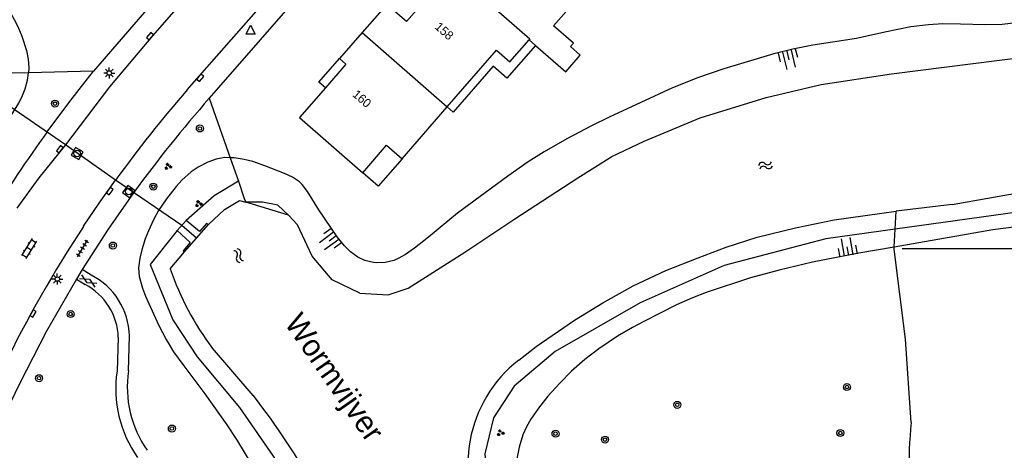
# Model space of a CAD drawing. Extents: x 131000 to 133013, y 393000 to 396501.
# Drawn here: x 131456.8 to 131569, y 395161.8 to 395210.8 of the extents above; entities that cross this region are included whole.
import ezdxf

# ---------------------------------------------------------------- set-up
doc = ezdxf.new("R2010")
doc.units = 0
for name, color, linetype in [('gg-afsc-erfafscheiding', 7, 'Continuous'), ('gg-afsc-hekwerk', 7, 'Continuous'), ('gg-anno-huisnummerreeks BGT', 7, 'Continuous'), ('gg-anno-naam water', 7, 'Continuous'), ('gg-bbg-gedigitaliseerde bebouwing', 7, 'Continuous'), ('gg-bbg-hoofdgebouw', 7, 'Continuous'), ('gg-bbg-luifel en loopbrug', 7, 'Continuous'), ('gg-bbg-tussenscheiding', 7, 'Continuous'), ('gg-knt-BGT kruinlijn', 7, 'Continuous'), ('gg-knt-bovenkant onderkant talud', 7, 'Continuous'), ('gg-knt-verharding', 7, 'Continuous'), ('gg-kntw-beschoeiing', 7, 'Continuous'), ('gg-kwrk-duiker nz buis', 7, 'Continuous'), ('gg-kwrk-uitstroombak niveau min 01', 7, 'Continuous'), ('gt-grn-groengrens', 7, 'Continuous'), ('gt-grn-vlakafsluiter', 7, 'Continuous'), ('gt-symb-boom', 7, 'Continuous'), ('gt-symb-gesloten verharding', 7, 'Continuous'), ('gt-symb-groenvak', 7, 'Continuous'), ('gt-symb-klinker verharding', 7, 'Continuous'), ('gt-symb-kolk', 7, 'Continuous'), ('gt-symb-lichtmast', 7, 'Continuous'), ('gt-symb-rioolschacht', 7, 'Continuous'), ('gt-symb-talud symbool', 7, 'Continuous'), ('gt-symb-tegel verharding', 7, 'Continuous'), ('gt-symb-waterafsluiter', 7, 'Continuous'), ('gt-symb-watersymbool', 7, 'Continuous')]:
    doc.layers.add(name, color=color, linetype=linetype)

# ---------------------------------------------------------------- blocks, each defined once
blk = doc.blocks.new('gt0-BOOM')
at = {"layer": 'gt-symb-boom'}
for radius in [0.4, 0.2]:
    blk.add_circle((0, 0), radius, dxfattribs=at)
blk = doc.blocks.new('gt0-TALUD_1')
at = {"layer": 'gt-symb-talud symbool'}
for p, q in [((-1, -1), (-1, 0)), ((-0.5, -2), (-0.5, 0)), ((0, -1), (0, 0)), ((0.5, -2), (0.5, 0)), ((1, -1), (1, 0))]:
    blk.add_line(p, q, dxfattribs=at)
blk = doc.blocks.new('gt0-WA')
at = {"layer": 'gt-symb-watersymbool'}
for centre, start, end in [((-0.32, 0.02), 28.0725, 151.9275), ((0.43, 0.42), 208.0725, 331.9275), ((-0.32, -0.43), 28.0725, 151.9275), ((0.43, -0.03), 208.0725, 331.9275)]:
    blk.add_arc(centre, 0.425, start, end, dxfattribs=at)
blk = doc.blocks.new('gt0-GRVAK')
at = {"layer": 'gt-symb-groenvak'}
for p, q in [((-0.11, 0.19), (-0.23, 0.24)), ((-0.18, 0.15), (0.09, 0.15)), ((-0.09, 0.21), (-0.16, 0.32)), ((-0.05, 0.21), (-0.05, 0.39)), ((0, 0.21), (0.06, 0.32)), ((0.02, 0.19), (0.13, 0.24)), ((0.26, -0.05), (0.2, 0.06)), ((0.31, -0.05), (0.31, 0.13)), ((0.35, -0.05), (0.41, 0.06)), ((-0.24, -0.23), (-0.36, -0.18)), ((-0.32, -0.26), (-0.05, -0.26)), ((-0.23, -0.21), (-0.29, -0.09)), ((-0.18, -0.2), (-0.18, -0.02)), ((-0.14, -0.21), (-0.07, -0.09)), ((-0.12, -0.23), (0, -0.18)), ((0.24, -0.07), (0.12, -0.02)), ((0.17, -0.11), (0.44, -0.11)), ((0.37, -0.07), (0.49, -0.02))]:
    blk.add_line(p, q, dxfattribs=at)
blk = doc.blocks.new('gt0-KOLK')
at = {"layer": 'gt-symb-kolk'}
blk.add_lwpolyline([(0, 0), (0.37, 0), (0.37, 0.4), (-0.38, 0.4), (-0.38, 0), (0, 0)], dxfattribs=at)
blk = doc.blocks.new('gt0-WAFSL')
at = {"layer": 'gt-symb-waterafsluiter'}
for p, q in [((-0.5, -0.33), (0, 0.67)), ((0, 0.67), (0.5, -0.33)), ((0.5, -0.33), (-0.5, -0.33))]:
    blk.add_line(p, q, dxfattribs=at)
blk = doc.blocks.new('gt0-RS')
at = {"layer": 'gt-symb-rioolschacht'}
blk.add_lwpolyline([(-0.5, -0.5), (0.5, -0.5), (0.5, 0.5), (-0.5, 0.5)], close=True, dxfattribs=at)
blk.add_circle((0, 0), 0.375, dxfattribs=at)
blk = doc.blocks.new('gt0-LMAST')
at = {"layer": 'gt-symb-lichtmast'}
for p, q in [((-0.18, 0.17), (-0.45, 0.44)), ((-0.01, 0.25), (-0.01, 0.62)), ((0.17, 0.17), (0.44, 0.44)), ((-0.26, 0), (-0.63, 0)), ((-0.18, -0.18), (-0.45, -0.45)), ((-0.01, -0.25), (-0.01, -0.63)), ((0.44, -0.45), (0.17, -0.18)), ((0.24, 0), (0.62, 0))]:
    blk.add_line(p, q, dxfattribs=at)
blk.add_circle((-0.01, 0), 0.25, dxfattribs=at)
blk = doc.blocks.new('gt0-GESVH1')
at = {"layer": 'gt-symb-gesloten verharding'}
for p, q in [((-0.99, -0.26), (0.01, 0.24)), ((0.01, -0.26), (-0.99, 0.24)), ((0.01, 0.24), (1.01, -0.26)), ((1.01, 0.24), (0.01, -0.26))]:
    blk.add_line(p, q, dxfattribs=at)
blk = doc.blocks.new('gt0-TEG1')
at = {"layer": 'gt-symb-tegel verharding'}
for p, q in [((-1.12, 0), (1.12, 0)), ((-0.9, -0.25), (-0.9, 0.25)), ((-0.45, -0.25), (-0.45, 0.25)), ((0, -0.25), (0, 0.25)), ((0.45, -0.25), (0.45, 0.25)), ((0.9, -0.25), (0.9, 0.25))]:
    blk.add_line(p, q, dxfattribs=at)
blk = doc.blocks.new('gt0-KL1')
at = {"layer": 'gt-symb-klinker verharding'}
for p, q in [((-1.15, 0.3), (1.15, 0.3)), ((-1, -0.3), (-1, 0.3)), ((-0.5, 0.3), (-0.5, 0.45)), ((0, -0.3), (0, 0.3)), ((0.5, 0.3), (0.5, 0.45)), ((1, -0.3), (1, 0.3)), ((-1.15, -0.3), (1.15, -0.3)), ((-0.5, -0.45), (-0.5, -0.3)), ((0.5, -0.45), (0.5, -0.3))]:
    blk.add_line(p, q, dxfattribs=at)

msp = doc.modelspace()

# ---------------------------------------------------------------- linework, layer by layer
at = {"layer": 'gg-afsc-erfafscheiding'}
for p, q in [((131473.3, 395214.34), (131465.21, 395204.95)), ((131457.83, 395204.78), (131455.94, 395204.73)), ((131465.21, 395204.95), (131457.83, 395204.78)), ((131478.41, 395201.87), (131480.78, 395195.1)), ((131480.78, 395195.1), (131481.72, 395192.43)), ((131481.72, 395192.43), (131482.4, 395190.48)), ((131558.37, 395164.96), (131557.71, 395174.47))]:
    msp.add_line(p, q, dxfattribs=at)
at = {"layer": 'gg-afsc-hekwerk'}
for p, q in [((131557.71, 395174.47), (131556.42, 395184.71)), ((131557.33, 395184.76), (131571.83, 395184.76))]:
    msp.add_line(p, q, dxfattribs=at)
msp.add_arc((131594.93, 395160.7), 36.81, 173.3637, 210.7471, dxfattribs=at)
at = {"layer": 'gg-bbg-gedigitaliseerde bebouwing'}
msp.add_line((131514.83, 395208.51), (131515.55, 395207.89), dxfattribs=at)
for points in [[(131515.55, 395207.89), (131519.01, 395204.87), (131520.67, 395206.78), (131519.55, 395207.75), (131519.88, 395208.13), (131517.6, 395210.12), (131519.04, 395211.77), (131516.77, 395213.76), (131520.03, 395217.5), (131512.59, 395223.93)], [(131511.12, 395207.34), (131512.64, 395206.01), (131514.83, 395208.51)]]:
    msp.add_lwpolyline(points, dxfattribs=at)
at = {"layer": 'gg-bbg-hoofdgebouw'}
for p, q in [((131495.83, 395209.37), (131493.23, 395206.41)), ((131505.5, 395200.9), (131511.12, 395207.34)), ((131491.63, 395203.05), (131488.67, 395199.67)), ((131500.36, 395194.99), (131505.5, 395200.9)), ((131488.67, 395199.67), (131495.88, 395193.38))]:
    msp.add_line(p, q, dxfattribs=at)
for points in [[(131503.24, 395213.3), (131500.88, 395210.62), (131500.12, 395211.27)], [(131500.12, 395211.27), (131498.62, 395212.56), (131495.83, 395209.37)], [(131493.23, 395206.41), (131493.98, 395205.75), (131491.63, 395203.05)], [(131495.88, 395193.38), (131498.61, 395196.52), (131500.36, 395194.99)]]:
    msp.add_lwpolyline(points, dxfattribs=at)
at = {"layer": 'gg-bbg-luifel en loopbrug'}
for points in [[(131515.55, 395207.89), (131512.3, 395204.16), (131510.74, 395205.52), (131506.19, 395200.3), (131505.5, 395200.9)], [(131491.63, 395203.05), (131490.88, 395203.7), (131493.23, 395206.41)], [(131500.36, 395194.99), (131497.63, 395191.86), (131495.88, 395193.38)]]:
    msp.add_lwpolyline(points, dxfattribs=at)
at = {"layer": 'gg-bbg-tussenscheiding'}
msp.add_line((131495.83, 395209.37), (131505.5, 395200.9), dxfattribs=at)
msp.add_lwpolyline([(131507.94, 395214.92), (131507.85, 395214.82), (131514.93, 395208.63), (131514.83, 395208.51)], dxfattribs=at)
at = {"layer": 'gg-knt-BGT kruinlijn'}
for points in [[(131572.55, 395210.72), (131568.72, 395210.26), (131566.73, 395210.23), (131563.96, 395210.32), (131561.96, 395210.33), (131560.32, 395210.24), (131558.33, 395209.99), (131555.35, 395209.39), (131552.12, 395208.67), (131547.17, 395207.92), (131544.89, 395207.48), (131542.7, 395206.92), (131537.01, 395205.21), (131534.12, 395204.23), (131531.17, 395203.05), (131523.95, 395199.72), (131521.93, 395198.74), (131519.14, 395197.26), (131516.54, 395195.78), (131514.74, 395194.64), (131512.4, 395193), (131506.7, 395188.79), (131503.37, 395186.05), (131501.78, 395184.83), (131500.75, 395184.1), (131500, 395183.67), (131499.44, 395183.42), (131498.46, 395183.18), (131497.45, 395183.14), (131497.1, 395183.18), (131496.12, 395183.42), (131495.32, 395183.8), (131494.51, 395184.38), (131493.8, 395185.09), (131492.98, 395186.12), (131490.9, 395189.16), (131489.58, 395191.26), (131488.99, 395192.06), (131488.7, 395192.35), (131487.88, 395192.9), (131486.96, 395193.32), (131484.72, 395194.2), (131483.36, 395194.66), (131482.39, 395194.91), (131481.23, 395195.09), (131480.78, 395195.1)], [(131451.27, 395195.94), (131451.97, 395196.17), (131452.47, 395196.42), (131453.3, 395196.98), (131454.05, 395197.64), (131454.73, 395198.39), (131455.64, 395199.6), (131456.71, 395201.31), (131457.15, 395202.2), (131457.44, 395202.95), (131457.71, 395203.92), (131457.83, 395204.78)], [(131588.88, 395196.72), (131588.57, 395194.75), (131588.33, 395193.76), (131587.99, 395192.81), (131587.51, 395191.94), (131587.19, 395191.55), (131586.45, 395190.87), (131585.59, 395190.33), (131584.34, 395189.81), (131582.55, 395189.35), (131577.81, 395188.38), (131572.65, 395187.55), (131567.64, 395186.91), (131556.43, 395184.92)], [(131480.78, 395195.1), (131480.17, 395195.12), (131479.19, 395194.94), (131478.24, 395194.61), (131477.16, 395194.05), (131476.33, 395193.49), (131475.3, 395192.57), (131474.62, 395191.83), (131473.53, 395190.44), (131472.64, 395189.11), (131472.04, 395188.04), (131471.47, 395186.8), (131471.12, 395185.87), (131470.74, 395184.64), (131470.49, 395183.67), (131470.35, 395182.58), (131470.44, 395181.58), (131470.8, 395180.27), (131471.15, 395179.33), (131472.67, 395176.02), (131473.5, 395174.42), (131474.34, 395173.02), (131475.5, 395171.4), (131477.91, 395168.24), (131480.4, 395164.71), (131481.5, 395163.04), (131483.38, 395159.94)], [(131556.43, 395184.92), (131552.4, 395184.26), (131547.11, 395183.23), (131543.32, 395182.32), (131540.04, 395181.43), (131535.02, 395179.76), (131533.44, 395179.16), (131531.61, 395178.35), (131527.89, 395176.48), (131526.62, 395175.79), (131524.89, 395174.78), (131522.78, 395173.37), (131521.18, 395172.13), (131519.68, 395170.8), (131518.33, 395169.45), (131516.98, 395167.97), (131515.9, 395166.61), (131515.04, 395165.34), (131514.54, 395164.47), (131514.13, 395163.56), (131513.7, 395162.17), (131513.45, 395160.83)]]:
    msp.add_lwpolyline(points, dxfattribs=at)
at = {"layer": 'gg-knt-bovenkant onderkant talud'}
msp.add_lwpolyline([(131437.56, 395236.75), (131438.81, 395236.6), (131439.78, 395236.41), (131440.35, 395236.11), (131441.12, 395235.45), (131441.77, 395234.74), (131442.37, 395233.94), (131442.91, 395233.1), (131443.4, 395232.23), (131446.98, 395225.03), (131447.92, 395223.26), (131448.92, 395221.52), (131450.41, 395219.14), (131452.1, 395216.67), (131455.29, 395212.27), (131455.83, 395211.43), (131456.33, 395210.56), (131456.68, 395209.85), (131457.07, 395208.93), (131457.58, 395207.33), (131457.79, 395206.34), (131457.87, 395205.35), (131457.83, 395204.78)], dxfattribs=at)
at = {"layer": 'gg-knt-verharding'}
for p, q in [((131475.9, 395202.82), (131583.58, 395325.73)), ((131458.08, 395191.57), (131456.48, 395189.36)), ((131463.92, 395182.37), (131463.27, 395181.28)), ((131464.94, 395181.75), (131463.92, 395182.37)), ((131463.27, 395181.28), (131464.27, 395180.67)), ((131468.05, 395174.66), (131467.9, 395170.82)), ((131469.2, 395170.83), (131469.31, 395174.83))]:
    msp.add_line(p, q, dxfattribs=at)
for points in [[(131600.81, 395326.56), (131586.76, 395325.59), (131542.82, 395275.58), (131478.41, 395201.87)], [(131527.69, 395272.66), (131471.96, 395208.98), (131467.03, 395203.17), (131462.04, 395196.58), (131458.98, 395192.8), (131458.08, 395191.57)], [(131459.96, 395198.07), (131462.65, 395201.67), (131465.21, 395204.95)], [(131464.08, 395187.3), (131465.87, 395189.95), (131467.73, 395192.57)], [(131469.79, 395191.11), (131466.89, 395186.97), (131463.92, 395182.37)], [(131463.27, 395181.28), (131459.86, 395175.35), (131456.82, 395169.44), (131447.57, 395150.38)]]:
    msp.add_lwpolyline(points, dxfattribs=at)
for centre, radius, start, end in [((131583.94, 395108.36), 143.51, 138.837, 144.0741), ((131591.95, 395102.07), 151.17, 138.6836, 143.9098), ((131582.79, 395108.9), 151.78, 144.0225, 148.5389), ((131583.88, 395108.38), 143.45, 146.6242, 154), ((131461.32, 395174.62), 8, 1.5398, 63.0426), ((131461.07, 395174.46), 6.98, 1.6403, 62.7198), ((131481.21, 395168.8), 13.46, 171.3842, 215.4806), ((131481.73, 395169), 12.66, 171.686, 214.657)]:
    msp.add_arc(centre, radius, start, end, dxfattribs=at)
at = {"layer": 'gg-kntw-beschoeiing'}
for p, q in [((131487.43, 395188.57), (131482.56, 395190.04)), ((131563.03, 395189.79), (131556.63, 395189.03)), ((131473.95, 395182.47), (131475.59, 395184.39)), ((131483.41, 395168.05), (131478.77, 395173.41))]:
    msp.add_line(p, q, dxfattribs=at)
for points in [[(131556.12, 395204.64), (131577.43, 395207.36), (131580.87, 395206.56)], [(131495.55, 395179.7), (131498.77, 395179.49), (131501.05, 395180.26), (131507.52, 395184.36), (131513.21, 395188.15), (131520.4, 395192.83), (131524.27, 395195.26), (131527.93, 395196.99), (131534.34, 395199.64), (131541.83, 395201.96), (131548.1, 395203.43), (131556.12, 395204.64)], [(131563.03, 395189.79), (131574.81, 395191.88), (131581.92, 395193.48), (131584.24, 395195.32), (131584.29, 395195.98)], [(131478.32, 395187.52), (131480.15, 395189.23), (131481.84, 395190.25), (131482.56, 395190.04)], [(131495.55, 395179.7), (131492.42, 395181.22), (131490.14, 395183.89), (131488.46, 395187.45), (131487.43, 395188.57)], [(131513.65, 395172.06), (131515.66, 395173.63), (131520, 395176.6), (131523.22, 395178.59), (131526.7, 395180.54), (131530.42, 395182.26), (131534.11, 395183.73), (131537.3, 395184.92), (131540.82, 395186.07), (131545.18, 395187.12), (131549.59, 395188.04), (131556.63, 395189.03)]]:
    msp.add_lwpolyline(points, dxfattribs=at)
for centre, radius, start, end in [((131505.71, 395193.55), 33.64, 199.2441, 216.7925), ((131522.84, 395160.24), 14.97, 127.8453, 211.2466), ((131420.8, 395118.99), 79.55, 19.3161, 38.0874)]:
    msp.add_arc(centre, radius, start, end, dxfattribs=at)
at = {"layer": 'gg-kwrk-duiker nz buis'}
msp.add_lwpolyline([(131476.95, 395185.96), (131475.27, 395187.39), (131467.73, 395192.57), (131462.04, 395196.58), (131454.44, 395201.76), (131452.8, 395203.23)], dxfattribs=at)
at = {"layer": 'gg-kwrk-uitstroombak niveau min 01'}
for p, q in [((131475.79, 395187.97), (131474.74, 395186.81)), ((131475.59, 395184.39), (131478.32, 395187.52))]:
    msp.add_line(p, q, dxfattribs=at)
for points in [[(131478.32, 395187.52), (131478.11, 395187.63), (131477.3, 395186.7), (131475.79, 395187.97)], [(131474.74, 395186.81), (131476.24, 395185.47), (131475.43, 395184.51), (131475.59, 395184.39)]]:
    msp.add_lwpolyline(points, dxfattribs=at)
at = {"layer": 'gt-grn-groengrens'}
for points in [[(131586.93, 395196.41), (131585.38, 395193.68), (131582.21, 395191.41), (131571.85, 395189.1), (131556.53, 395186.97)], [(131481.72, 395192.43), (131478.95, 395190.76), (131475.79, 395187.97)], [(131487.43, 395188.57), (131486.21, 395189.69), (131484.47, 395190.04), (131482.56, 395190.04)], [(131474.74, 395186.81), (131471.69, 395182.96), (131474.27, 395176.67), (131477.04, 395172.46), (131481.84, 395166.68), (131486.04, 395160.63), (131491.76, 395150.54), (131493.85, 395144.68), (131495.7, 395142.41)], [(131556.53, 395186.97), (131548.62, 395185.87), (131537.04, 395182.85), (131527.49, 395178.57), (131517.81, 395173.05), (131513.15, 395169.1), (131510.79, 395165.51), (131509.79, 395161.4), (131510.12, 395157.65), (131512.02, 395153.03), (131515.17, 395147.61), (131516.43, 395141.94), (131512.99, 395134.33), (131507.87, 395129.68), (131507.37, 395128.28)]]:
    msp.add_lwpolyline(points, dxfattribs=at)
at = {"layer": 'gt-grn-vlakafsluiter'}
for p, q in [((131482.4, 395190.48), (131482.56, 395190.04)), ((131556.53, 395186.97), (131556.63, 395189.03)), ((131556.43, 395184.92), (131556.53, 395186.97)), ((131556.42, 395184.71), (131556.43, 395184.92))]:
    msp.add_line(p, q, dxfattribs=at)

# ---------------------------------------------------------------- block references
at = {"layer": 'gt-symb-boom'}
for p in [(131460.83, 395201.27), (131477.34, 395198.44), (131472.03, 395191.82), (131467.43, 395185.11), (131462.63, 395177.31), (131459.02, 395170.01), (131551.04, 395169), (131531.71, 395166.97), (131474.15, 395164.28), (131517.85, 395163.69), (131523.49, 395163.02), (131550.28, 395163.77)]:
    msp.add_blockref('gt0-BOOM', p, dxfattribs=at)
at = {"layer": 'gt-symb-gesloten verharding', "rotation": -29.53878225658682}
msp.add_blockref('gt0-GESVH1', (131464.62, 395181.09), dxfattribs=at)
at = {"layer": 'gt-symb-groenvak'}
for p in [(131473.7, 395194.12), (131477.19, 395189.87), (131511.57, 395163.79)]:
    msp.add_blockref('gt0-GRVAK', p, dxfattribs=at)
at = {"layer": 'gt-symb-klinker verharding', "rotation": -121.87781647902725}
msp.add_blockref('gt0-KL1', (131457.88, 395184.78), dxfattribs=at)
at = {"layer": 'gt-symb-kolk'}
for p, rotation in [((131471.82, 395208.83), 49.17506472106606), ((131477.22, 395204.34), -130.86240641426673), ((131461.55, 395195.95), 51.08960261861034), ((131466.9, 395191.42), -125.31121344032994), ((131458.15, 395177.46), -118.99897714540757)]:
    msp.add_blockref('gt0-KOLK', p, dxfattribs=dict(at, rotation=rotation))
at = {"layer": 'gt-symb-lichtmast'}
for p in [(131467.02, 395204.75), (131461.11, 395181.29)]:
    msp.add_blockref('gt0-LMAST', p, dxfattribs=at)
at = {"layer": 'gt-symb-rioolschacht'}
for p, rotation in [((131463.37, 395195.58), 59.9209741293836), ((131469.24, 395191.25), 54.688786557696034)]:
    msp.add_blockref('gt0-RS', p, dxfattribs=dict(at, rotation=rotation))
at = {"layer": 'gt-symb-talud symbool'}
for p, xscale, yscale, rotation in [((131544.22, 395207.23), 0.9999809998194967, 0.9999809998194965, 13.827795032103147), ((131492.86, 395186.25), 0.9996744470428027, 0.999674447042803, -53.829355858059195), ((131551.22, 395183.98), 0.9999699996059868, 0.999969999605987, -169.74640198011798)]:
    msp.add_blockref('gt0-TALUD_1', p, dxfattribs=dict(at, xscale=xscale, yscale=yscale, rotation=rotation))
at = {"layer": 'gt-symb-tegel verharding', "rotation": 58.869200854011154}
msp.add_blockref('gt0-TEG1', (131463.97, 395184.78), dxfattribs=at)
at = {"layer": 'gt-symb-waterafsluiter'}
msp.add_blockref('gt0-WAFSL', (131483.12, 395209.52), dxfattribs=at)
at = {"layer": 'gt-symb-watersymbool'}
for p, rotation in [((131541.71, 395194.21), 15.189787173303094), ((131481.73, 395184.01), -61.9746839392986)]:
    msp.add_blockref('gt0-WA', p, dxfattribs=dict(at, rotation=rotation))

# ---------------------------------------------------------------- texts
at = {"layer": 'gg-anno-huisnummerreeks BGT'}
for s, rotation, p in [('158', 318.7, (131504.01, 395209.89)), ('160', 318.9, (131494.63, 395202.19))]:
    msp.add_text(s, height=1, rotation=rotation, dxfattribs=at).set_placement(p)
at = {"layer": 'gg-anno-naam water'}
msp.add_text('Wormvijver', height=2.5, rotation=304.8184, dxfattribs=at).set_placement((131486.89, 395176.27))

doc.saveas('drawing.dxf')
